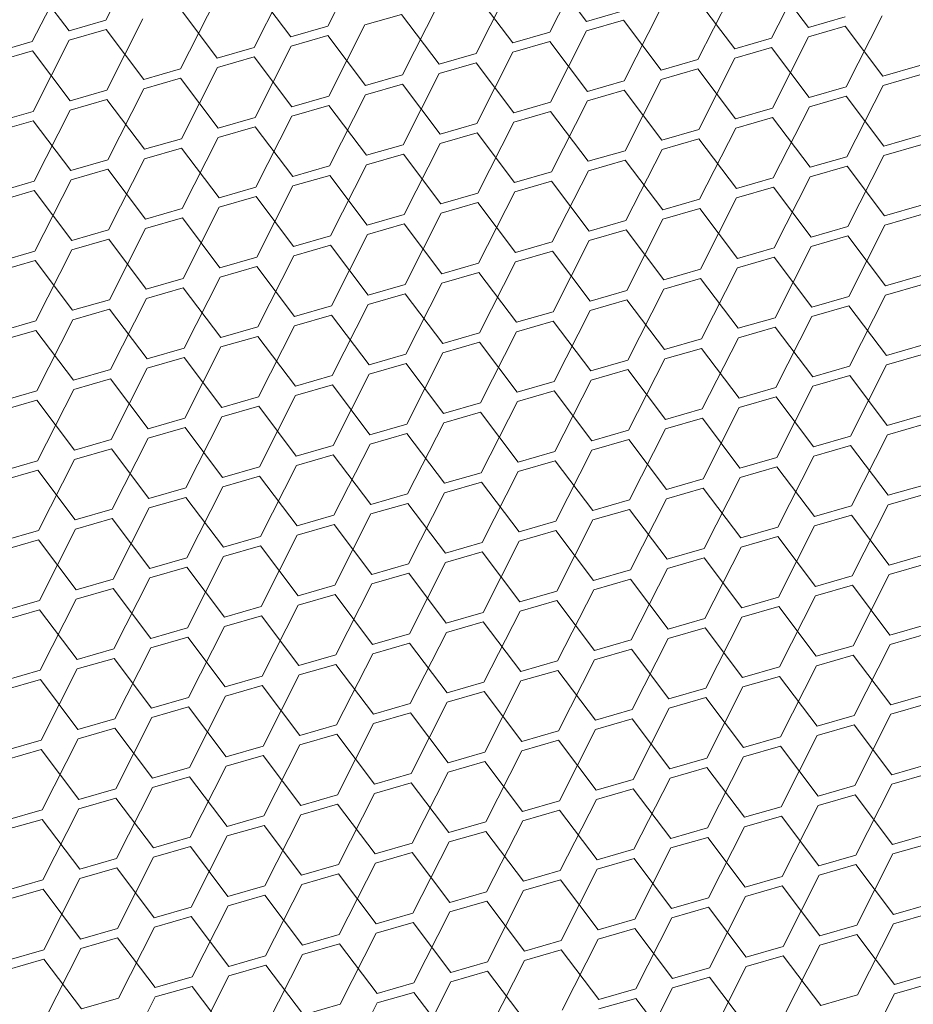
# Model space of a CAD drawing. Header units: millimetres. Extents: x 3925 to 5043, y -86 to 778.
# Tile 318 of 439: x 4956.73 to 4962.11, y 332.41 to 338.35. Entities that reach past the tile are written whole.
import ezdxf

# ---------------------------------------------------------------- set-up
doc = ezdxf.new("R2010")
doc.units = ezdxf.units.MM
doc.header["$LTSCALE"] = 46.255
doc.layers.add('H30K-DUST-FIDXF_CONTINUOUS_LINE', color=7, linetype='CONTINUOUS')

msp = doc.modelspace()

# ---------------------------------------------------------------- linework, layer by layer
at = {"layer": 'H30K-DUST-FIDXF_CONTINUOUS_LINE', "color": 7, "linetype": 'Continuous', "lineweight": 0}
for p, q in [((4957.2464, 338.344), (4957.4636, 338.7727)), ((4958.583, 338.3079), (4958.8003, 338.7365)), ((4956.8026, 338.2157), (4957.0199, 338.6444)), ((4959.9197, 338.2717), (4960.1369, 338.7004)), ((4961.2563, 338.2356), (4961.4736, 338.6643)), ((4958.1392, 338.1796), (4958.3565, 338.6083)), ((4960.1416, 338.3359), (4959.9151, 338.6363)), ((4961.4782, 338.2997), (4961.2517, 338.6001)), ((4957.0245, 338.2799), (4956.798, 338.5803)), ((4958.3611, 338.2437), (4958.1346, 338.5441)), ((4959.4759, 338.1435), (4959.6932, 338.5721)), ((4960.8125, 338.1073), (4961.0298, 338.536)), ((4957.6955, 338.0513), (4957.9127, 338.48)), ((4959.6978, 338.2076), (4959.4713, 338.508)), ((4961.0344, 338.1715), (4960.8079, 338.4719)), ((4957.9174, 338.1155), (4957.6909, 338.4159)), ((4959.0321, 338.0152), (4959.2494, 338.4439)), ((4960.3688, 337.9791), (4960.586, 338.4077)), ((4957.2517, 337.9231), (4957.469, 338.3518)), ((4959.0275, 338.3797), (4958.8056, 338.3156)), ((4959.254, 338.0793), (4959.0275, 338.3797)), ((4960.1416, 338.3359), (4960.3634, 338.4)), ((4961.4782, 338.2997), (4961.7001, 338.3639)), ((4961.7054, 337.9429), (4961.9227, 338.3716)), ((4957.0245, 338.2799), (4957.2464, 338.344)), ((4957.2471, 338.2876), (4957.0252, 338.2235)), ((4957.4736, 337.9872), (4957.2471, 338.2876)), ((4958.3611, 338.2437), (4958.583, 338.3079)), ((4958.5884, 337.8869), (4958.8056, 338.3156)), ((4960.3642, 338.3436), (4960.1423, 338.2795)), ((4960.5907, 338.0432), (4960.3642, 338.3436)), ((4961.7008, 338.3075), (4961.4789, 338.2434)), ((4961.9273, 338.0071), (4961.7008, 338.3075)), ((4958.5837, 338.2515), (4958.3618, 338.1874)), ((4958.8102, 337.9511), (4958.5837, 338.2515)), ((4959.6978, 338.2076), (4959.9197, 338.2717)), ((4959.925, 337.8508), (4960.1423, 338.2795)), ((4961.0344, 338.1715), (4961.2563, 338.2356)), ((4961.2616, 337.8147), (4961.4789, 338.2434)), ((4956.5807, 338.1516), (4956.8026, 338.2157)), ((4956.8079, 337.7948), (4957.0252, 338.2235)), ((4957.9174, 338.1155), (4958.1392, 338.1796)), ((4958.1446, 337.7587), (4958.3618, 338.1874)), ((4959.9204, 338.2154), (4959.6985, 338.1512)), ((4960.1469, 337.9149), (4959.9204, 338.2154)), ((4961.257, 338.1792), (4961.0351, 338.1151)), ((4961.4835, 337.8788), (4961.257, 338.1792)), ((4956.8033, 338.1594), (4956.5814, 338.0952)), ((4957.0298, 337.8589), (4956.8033, 338.1594)), ((4958.14, 338.1232), (4957.9181, 338.0591)), ((4958.3665, 337.8228), (4958.14, 338.1232)), ((4959.254, 338.0793), (4959.4759, 338.1435)), ((4959.4812, 337.7225), (4959.6985, 338.1512)), ((4960.8179, 337.6864), (4961.0351, 338.1151)), ((4957.4736, 337.9872), (4957.6955, 338.0513)), ((4957.7008, 337.6304), (4957.9181, 338.0591)), ((4959.4766, 338.0871), (4959.2547, 338.023)), ((4959.7031, 337.7867), (4959.4766, 338.0871)), ((4960.5907, 338.0432), (4960.8125, 338.1073)), ((4960.8133, 338.051), (4960.5914, 337.9868)), ((4961.0398, 337.7505), (4960.8133, 338.051)), ((4961.9273, 338.0071), (4962.1492, 338.0712)), ((4957.6962, 337.995), (4957.4743, 337.9308)), ((4957.9227, 337.6946), (4957.6962, 337.995)), ((4958.8102, 337.9511), (4959.0321, 338.0152)), ((4959.0375, 337.5943), (4959.2547, 338.023)), ((4962.1499, 338.0148), (4961.928, 337.9507)), ((4957.257, 337.5022), (4957.4743, 337.9308)), ((4959.0328, 337.9588), (4958.811, 337.8947)), ((4959.2593, 337.6584), (4959.0328, 337.9588)), ((4960.1469, 337.9149), (4960.3688, 337.9791)), ((4960.3741, 337.5582), (4960.5914, 337.9868)), ((4961.4835, 337.8788), (4961.7054, 337.9429)), ((4961.7107, 337.522), (4961.928, 337.9507)), ((4957.0298, 337.8589), (4957.2517, 337.9231)), ((4958.3665, 337.8228), (4958.5884, 337.8869)), ((4958.5937, 337.466), (4958.811, 337.8947)), ((4960.3695, 337.9227), (4960.1476, 337.8586)), ((4960.596, 337.6223), (4960.3695, 337.9227)), ((4961.7061, 337.8866), (4961.4842, 337.8224)), ((4961.9326, 337.5862), (4961.7061, 337.8866)), ((4957.2524, 337.8667), (4957.0305, 337.8026)), ((4957.4789, 337.5663), (4957.2524, 337.8667)), ((4958.5891, 337.8306), (4958.3672, 337.7664)), ((4958.8156, 337.5302), (4958.5891, 337.8306)), ((4959.7031, 337.7867), (4959.925, 337.8508)), ((4959.9303, 337.4299), (4960.1476, 337.8586)), ((4961.0398, 337.7505), (4961.2616, 337.8147)), ((4961.267, 337.3938), (4961.4842, 337.8224)), ((4956.586, 337.7307), (4956.8079, 337.7948)), ((4956.8133, 337.3739), (4957.0305, 337.8026)), ((4957.9227, 337.6946), (4958.1446, 337.7587)), ((4958.1499, 337.3378), (4958.3672, 337.7664)), ((4959.9257, 337.7944), (4959.7038, 337.7303)), ((4960.1522, 337.494), (4959.9257, 337.7944)), ((4961.2624, 337.7583), (4961.0405, 337.6942)), ((4961.4889, 337.4579), (4961.2624, 337.7583)), ((4956.8086, 337.7384), (4956.5868, 337.6743)), ((4957.0352, 337.438), (4956.8086, 337.7384)), ((4958.1453, 337.7023), (4957.9234, 337.6382)), ((4958.3718, 337.4019), (4958.1453, 337.7023)), ((4959.2593, 337.6584), (4959.4812, 337.7225)), ((4959.4866, 337.3016), (4959.7038, 337.7303)), ((4960.8232, 337.2655), (4961.0405, 337.6942)), ((4957.7061, 337.2095), (4957.9234, 337.6382)), ((4959.4819, 337.6662), (4959.2601, 337.602)), ((4959.7084, 337.3658), (4959.4819, 337.6662)), ((4960.596, 337.6223), (4960.8179, 337.6864)), ((4961.9326, 337.5862), (4962.1545, 337.6503)), ((4957.4789, 337.5663), (4957.7008, 337.6304)), ((4957.7015, 337.574), (4957.4796, 337.5099)), ((4957.928, 337.2736), (4957.7015, 337.574)), ((4958.8156, 337.5302), (4959.0375, 337.5943)), ((4959.0428, 337.1734), (4959.2601, 337.602)), ((4960.8186, 337.63), (4960.5967, 337.5659)), ((4961.0451, 337.3296), (4960.8186, 337.63)), ((4962.1552, 337.5939), (4961.9333, 337.5298)), ((4959.0382, 337.5379), (4958.8163, 337.4738)), ((4959.2647, 337.2375), (4959.0382, 337.5379)), ((4960.1522, 337.494), (4960.3741, 337.5582)), ((4960.3794, 337.1372), (4960.5967, 337.5659)), ((4961.4889, 337.4579), (4961.7107, 337.522)), ((4961.7161, 337.1011), (4961.9333, 337.5298)), ((4957.0352, 337.438), (4957.257, 337.5022)), ((4957.2624, 337.0812), (4957.4796, 337.5099)), ((4958.3718, 337.4019), (4958.5937, 337.466)), ((4958.599, 337.0451), (4958.8163, 337.4738)), ((4960.3748, 337.5018), (4960.1529, 337.4376)), ((4960.6013, 337.2014), (4960.3748, 337.5018)), ((4961.7115, 337.4656), (4961.4896, 337.4015)), ((4961.938, 337.1652), (4961.7115, 337.4656)), ((4957.2578, 337.4458), (4957.0359, 337.3816)), ((4957.4843, 337.1454), (4957.2578, 337.4458)), ((4958.5944, 337.4096), (4958.3725, 337.3455)), ((4958.8209, 337.1092), (4958.5944, 337.4096)), ((4959.7084, 337.3658), (4959.9303, 337.4299)), ((4959.9357, 337.009), (4960.1529, 337.4376)), ((4961.2723, 336.9728), (4961.4896, 337.4015)), ((4956.5914, 337.3098), (4956.8133, 337.3739)), ((4956.8186, 336.953), (4957.0359, 337.3816)), ((4957.928, 337.2736), (4958.1499, 337.3378)), ((4958.1552, 336.9168), (4958.3725, 337.3455)), ((4959.931, 337.3735), (4959.7092, 337.3094)), ((4960.1575, 337.0731), (4959.931, 337.3735)), ((4961.0451, 337.3296), (4961.267, 337.3938)), ((4961.2677, 337.3374), (4961.0458, 337.2732)), ((4961.4942, 337.037), (4961.2677, 337.3374)), ((4956.814, 337.3175), (4956.5921, 337.2534)), ((4957.0405, 337.0171), (4956.814, 337.3175)), ((4958.1506, 337.2814), (4957.9287, 337.2172)), ((4958.3771, 336.981), (4958.1506, 337.2814)), ((4959.2647, 337.2375), (4959.4866, 337.3016)), ((4959.4919, 336.8807), (4959.7092, 337.3094)), ((4959.4873, 337.2452), (4959.2654, 337.1811)), ((4959.7138, 336.9448), (4959.4873, 337.2452)), ((4960.6013, 337.2014), (4960.8232, 337.2655)), ((4960.8285, 336.8446), (4961.0458, 337.2732)), ((4961.938, 337.1652), (4962.1599, 337.2294)), ((4957.4843, 337.1454), (4957.7061, 337.2095)), ((4957.7115, 336.7886), (4957.9287, 337.2172)), ((4958.8209, 337.1092), (4959.0428, 337.1734)), ((4959.0481, 336.7524), (4959.2654, 337.1811)), ((4960.8239, 337.2091), (4960.602, 337.145)), ((4961.0504, 336.9087), (4960.8239, 337.2091)), ((4962.1606, 337.173), (4961.9387, 337.1088)), ((4957.7069, 337.1531), (4957.485, 337.089)), ((4957.9334, 336.8527), (4957.7069, 337.1531)), ((4959.0435, 337.117), (4958.8216, 337.0528)), ((4959.27, 336.8166), (4959.0435, 337.117)), ((4960.1575, 337.0731), (4960.3794, 337.1372)), ((4960.3848, 336.7163), (4960.602, 337.145)), ((4961.4942, 337.037), (4961.7161, 337.1011)), ((4961.7214, 336.6802), (4961.9387, 337.1088)), ((4957.0405, 337.0171), (4957.2624, 337.0812)), ((4957.2677, 336.6603), (4957.485, 337.089)), ((4958.3771, 336.981), (4958.599, 337.0451)), ((4958.6043, 336.6242), (4958.8216, 337.0528)), ((4960.3801, 337.0808), (4960.1583, 337.0167)), ((4960.6067, 336.7804), (4960.3801, 337.0808)), ((4961.7168, 337.0447), (4961.4949, 336.9806)), ((4961.9433, 336.7443), (4961.7168, 337.0447)), ((4957.2631, 337.0248), (4957.0412, 336.9607)), ((4957.4896, 336.7244), (4957.2631, 337.0248)), ((4958.5997, 336.9887), (4958.3778, 336.9246)), ((4958.8262, 336.6883), (4958.5997, 336.9887)), ((4959.7138, 336.9448), (4959.9357, 337.009)), ((4959.941, 336.588), (4960.1583, 337.0167)), ((4961.2776, 336.5519), (4961.4949, 336.9806)), ((4956.5967, 336.8888), (4956.8186, 336.953)), ((4956.8239, 336.532), (4957.0412, 336.9607)), ((4958.1606, 336.4959), (4958.3778, 336.9246)), ((4959.9364, 336.9526), (4959.7145, 336.8884)), ((4960.1629, 336.6522), (4959.9364, 336.9526)), ((4961.0504, 336.9087), (4961.2723, 336.9728)), ((4956.8193, 336.8966), (4956.5974, 336.8324)), ((4957.0458, 336.5962), (4956.8193, 336.8966)), ((4957.9334, 336.8527), (4958.1552, 336.9168)), ((4959.27, 336.8166), (4959.4919, 336.8807)), ((4959.4972, 336.4598), (4959.7145, 336.8884)), ((4961.273, 336.9164), (4961.0511, 336.8523)), ((4961.4995, 336.616), (4961.273, 336.9164)), ((4958.156, 336.8604), (4957.9341, 336.7963)), ((4958.3825, 336.56), (4958.156, 336.8604)), ((4959.4926, 336.8243), (4959.2707, 336.7602)), ((4959.7191, 336.5239), (4959.4926, 336.8243)), ((4960.6067, 336.7804), (4960.8285, 336.8446)), ((4960.8339, 336.4236), (4961.0511, 336.8523)), ((4961.9433, 336.7443), (4962.1652, 336.8084)), ((4957.4896, 336.7244), (4957.7115, 336.7886)), ((4957.7168, 336.3676), (4957.9341, 336.7963)), ((4958.8262, 336.6883), (4959.0481, 336.7524)), ((4959.0534, 336.3315), (4959.2707, 336.7602)), ((4960.8293, 336.7882), (4960.6074, 336.724)), ((4961.0558, 336.4878), (4960.8293, 336.7882)), ((4962.1659, 336.752), (4961.944, 336.6879)), ((4957.7122, 336.7322), (4957.4903, 336.668)), ((4957.9387, 336.4318), (4957.7122, 336.7322)), ((4959.0488, 336.696), (4958.8269, 336.6319)), ((4959.2753, 336.3956), (4959.0488, 336.696)), ((4960.1629, 336.6522), (4960.3848, 336.7163)), ((4960.3901, 336.2954), (4960.6074, 336.724)), ((4961.7267, 336.2592), (4961.944, 336.6879)), ((4957.0458, 336.5962), (4957.2677, 336.6603)), ((4957.273, 336.2394), (4957.4903, 336.668)), ((4958.6097, 336.2032), (4958.8269, 336.6319)), ((4960.3855, 336.6599), (4960.1636, 336.5958)), ((4960.612, 336.3595), (4960.3855, 336.6599)), ((4961.4995, 336.616), (4961.7214, 336.6802)), ((4957.2684, 336.6039), (4957.0465, 336.5398)), ((4957.4949, 336.3035), (4957.2684, 336.6039)), ((4958.3825, 336.56), (4958.6043, 336.6242)), ((4958.6051, 336.5678), (4958.3832, 336.5036)), ((4958.8316, 336.2674), (4958.6051, 336.5678)), ((4959.7191, 336.5239), (4959.941, 336.588)), ((4959.9463, 336.1671), (4960.1636, 336.5958)), ((4961.7221, 336.6238), (4961.5002, 336.5596)), ((4961.9486, 336.3234), (4961.7221, 336.6238)), ((4956.602, 336.4679), (4956.8239, 336.532)), ((4956.8293, 336.1111), (4957.0465, 336.5398)), ((4959.9417, 336.5316), (4959.7198, 336.4675)), ((4960.1682, 336.2312), (4959.9417, 336.5316)), ((4961.0558, 336.4878), (4961.2776, 336.5519)), ((4961.283, 336.131), (4961.5002, 336.5596)), ((4956.8246, 336.4756), (4956.6028, 336.4115)), ((4957.0511, 336.1752), (4956.8246, 336.4756)), ((4957.9387, 336.4318), (4958.1606, 336.4959)), ((4958.1659, 336.075), (4958.3832, 336.5036)), ((4959.2753, 336.3956), (4959.4972, 336.4598)), ((4959.5026, 336.0388), (4959.7198, 336.4675)), ((4961.2784, 336.4955), (4961.0565, 336.4314)), ((4961.5049, 336.1951), (4961.2784, 336.4955)), ((4958.1613, 336.4395), (4957.9394, 336.3754)), ((4958.3878, 336.1391), (4958.1613, 336.4395)), ((4959.4979, 336.4034), (4959.276, 336.3392)), ((4959.7244, 336.103), (4959.4979, 336.4034)), ((4960.612, 336.3595), (4960.8339, 336.4236)), ((4960.8392, 336.0027), (4961.0565, 336.4314)), ((4961.9486, 336.3234), (4962.1705, 336.3875)), ((4957.4949, 336.3035), (4957.7168, 336.3676)), ((4957.7221, 335.9467), (4957.9394, 336.3754)), ((4958.8316, 336.2674), (4959.0534, 336.3315)), ((4959.0588, 335.9106), (4959.276, 336.3392)), ((4960.8346, 336.3672), (4960.6127, 336.3031)), ((4961.0611, 336.0668), (4960.8346, 336.3672)), ((4962.1712, 336.3311), (4961.9493, 336.267)), ((4957.7175, 336.3112), (4957.4956, 336.2471)), ((4957.944, 336.0108), (4957.7175, 336.3112)), ((4959.0542, 336.2751), (4958.8323, 336.211)), ((4959.2807, 335.9747), (4959.0542, 336.2751)), ((4960.1682, 336.2312), (4960.3901, 336.2954)), ((4960.3954, 335.8744), (4960.6127, 336.3031)), ((4957.0511, 336.1752), (4957.273, 336.2394)), ((4957.2784, 335.8184), (4957.4956, 336.2471)), ((4958.615, 335.7823), (4958.8323, 336.211)), ((4960.3908, 336.239), (4960.1689, 336.1748)), ((4960.6173, 335.9386), (4960.3908, 336.239)), ((4961.5049, 336.1951), (4961.7267, 336.2592)), ((4961.7321, 335.8383), (4961.9493, 336.267)), ((4957.2737, 336.183), (4957.0519, 336.1188)), ((4957.5002, 335.8826), (4957.2737, 336.183)), ((4958.3878, 336.1391), (4958.6097, 336.2032)), ((4959.7244, 336.103), (4959.9463, 336.1671)), ((4959.9517, 335.7462), (4960.1689, 336.1748)), ((4961.7275, 336.2028), (4961.5056, 336.1387)), ((4961.954, 335.9024), (4961.7275, 336.2028)), ((4956.6074, 336.047), (4956.8293, 336.1111)), ((4956.8346, 335.6902), (4957.0519, 336.1188)), ((4958.6104, 336.1468), (4958.3885, 336.0827)), ((4958.8369, 335.8464), (4958.6104, 336.1468)), ((4959.947, 336.1107), (4959.7252, 336.0466)), ((4960.1735, 335.8103), (4959.947, 336.1107)), ((4961.0611, 336.0668), (4961.283, 336.131)), ((4961.2883, 335.71), (4961.5056, 336.1387)), ((4956.83, 336.0547), (4956.6081, 335.9906)), ((4957.0565, 335.7543), (4956.83, 336.0547)), ((4957.944, 336.0108), (4958.1659, 336.075)), ((4958.1712, 335.654), (4958.3885, 336.0827)), ((4959.2807, 335.9747), (4959.5026, 336.0388)), ((4959.5079, 335.6179), (4959.7252, 336.0466)), ((4961.2837, 336.0746), (4961.0618, 336.0104)), ((4961.5102, 335.7742), (4961.2837, 336.0746)), ((4958.1666, 336.0186), (4957.9447, 335.9544)), ((4958.3931, 335.7182), (4958.1666, 336.0186)), ((4959.5033, 335.9824), (4959.2814, 335.9183)), ((4959.7298, 335.682), (4959.5033, 335.9824)), ((4960.6173, 335.9386), (4960.8392, 336.0027)), ((4960.8445, 335.5818), (4961.0618, 336.0104)), ((4957.5002, 335.8826), (4957.7221, 335.9467)), ((4957.7275, 335.5258), (4957.9447, 335.9544)), ((4959.0641, 335.4896), (4959.2814, 335.9183)), ((4960.8399, 335.9463), (4960.618, 335.8822)), ((4961.0664, 335.6459), (4960.8399, 335.9463)), ((4961.954, 335.9024), (4962.1758, 335.9666)), ((4957.7228, 335.8903), (4957.501, 335.8262)), ((4957.9493, 335.5899), (4957.7228, 335.8903)), ((4958.8369, 335.8464), (4959.0588, 335.9106)), ((4959.0595, 335.8542), (4958.8376, 335.79)), ((4959.286, 335.5538), (4959.0595, 335.8542)), ((4960.1735, 335.8103), (4960.3954, 335.8744)), ((4960.4008, 335.4535), (4960.618, 335.8822)), ((4962.1766, 335.9102), (4961.9547, 335.846)), ((4957.0565, 335.7543), (4957.2784, 335.8184)), ((4957.2837, 335.3975), (4957.501, 335.8262)), ((4960.3961, 335.818), (4960.1743, 335.7539)), ((4960.6226, 335.5176), (4960.3961, 335.818)), ((4961.5102, 335.7742), (4961.7321, 335.8383)), ((4961.7374, 335.4174), (4961.9547, 335.846)), ((4957.2791, 335.762), (4957.0572, 335.6979)), ((4957.5056, 335.4616), (4957.2791, 335.762)), ((4958.3931, 335.7182), (4958.615, 335.7823)), ((4958.6203, 335.3614), (4958.8376, 335.79)), ((4959.7298, 335.682), (4959.9517, 335.7462)), ((4959.957, 335.3252), (4960.1743, 335.7539)), ((4961.7328, 335.7819), (4961.5109, 335.7178)), ((4961.9593, 335.4815), (4961.7328, 335.7819)), ((4956.6127, 335.626), (4956.8346, 335.6902)), ((4956.8399, 335.2692), (4957.0572, 335.6979)), ((4958.6157, 335.7259), (4958.3938, 335.6618)), ((4958.8422, 335.4255), (4958.6157, 335.7259)), ((4959.9524, 335.6898), (4959.7305, 335.6256)), ((4960.1789, 335.3894), (4959.9524, 335.6898)), ((4961.0664, 335.6459), (4961.2883, 335.71)), ((4961.2936, 335.2891), (4961.5109, 335.7178)), ((4956.8353, 335.6338), (4956.6134, 335.5696)), ((4957.0618, 335.3334), (4956.8353, 335.6338)), ((4957.9493, 335.5899), (4958.1712, 335.654)), ((4958.1766, 335.2331), (4958.3938, 335.6618)), ((4959.286, 335.5538), (4959.5079, 335.6179)), ((4959.5132, 335.197), (4959.7305, 335.6256)), ((4961.289, 335.6536), (4961.0671, 335.5895)), ((4961.5155, 335.3532), (4961.289, 335.6536)), ((4958.172, 335.5976), (4957.9501, 335.5335)), ((4958.3985, 335.2972), (4958.172, 335.5976)), ((4959.5086, 335.5615), (4959.2867, 335.4974)), ((4959.7351, 335.2611), (4959.5086, 335.5615)), ((4960.6226, 335.5176), (4960.8445, 335.5818)), ((4960.8499, 335.1608), (4961.0671, 335.5895)), ((4957.5056, 335.4616), (4957.7275, 335.5258)), ((4957.7328, 335.1048), (4957.9501, 335.5335)), ((4959.0694, 335.0687), (4959.2867, 335.4974)), ((4960.8452, 335.5254), (4960.6234, 335.4612)), ((4961.0717, 335.225), (4960.8452, 335.5254)), ((4961.9593, 335.4815), (4962.1812, 335.5456)), ((4957.7282, 335.4694), (4957.5063, 335.4052)), ((4957.9547, 335.169), (4957.7282, 335.4694)), ((4958.8422, 335.4255), (4959.0641, 335.4896)), ((4960.1789, 335.3894), (4960.4008, 335.4535)), ((4960.4061, 335.0326), (4960.6234, 335.4612)), ((4962.1819, 335.4892), (4961.96, 335.4251)), ((4957.0618, 335.3334), (4957.2837, 335.3975)), ((4957.289, 334.9766), (4957.5063, 335.4052)), ((4959.0648, 335.4332), (4958.8429, 335.3691)), ((4959.2913, 335.1328), (4959.0648, 335.4332)), ((4960.4015, 335.3971), (4960.1796, 335.333)), ((4960.628, 335.0967), (4960.4015, 335.3971)), ((4961.5155, 335.3532), (4961.7374, 335.4174)), ((4961.7427, 334.9964), (4961.96, 335.4251)), ((4957.2844, 335.3411), (4957.0625, 335.277)), ((4957.5109, 335.0407), (4957.2844, 335.3411)), ((4958.3985, 335.2972), (4958.6203, 335.3614)), ((4958.6257, 334.9404), (4958.8429, 335.3691)), ((4959.7351, 335.2611), (4959.957, 335.3252)), ((4959.9623, 334.9043), (4960.1796, 335.333)), ((4961.7381, 335.361), (4961.5162, 335.2968)), ((4961.9646, 335.0606), (4961.7381, 335.361)), ((4956.618, 335.2051), (4956.8399, 335.2692)), ((4956.8453, 334.8483), (4957.0625, 335.277)), ((4958.6211, 335.305), (4958.3992, 335.2408)), ((4958.8476, 335.0046), (4958.6211, 335.305)), ((4959.9577, 335.2688), (4959.7358, 335.2047)), ((4960.1842, 334.9684), (4959.9577, 335.2688)), ((4961.0717, 335.225), (4961.2936, 335.2891)), ((4961.299, 334.8682), (4961.5162, 335.2968)), ((4956.8406, 335.2128), (4956.6187, 335.1487)), ((4957.0671, 334.9124), (4956.8406, 335.2128)), ((4957.9547, 335.169), (4958.1766, 335.2331)), ((4958.1819, 334.8122), (4958.3992, 335.2408)), ((4959.5185, 334.776), (4959.7358, 335.2047)), ((4961.2943, 335.2327), (4961.0725, 335.1686)), ((4961.5208, 334.9323), (4961.2943, 335.2327)), ((4958.1773, 335.1767), (4957.9554, 335.1126)), ((4958.4038, 334.8763), (4958.1773, 335.1767)), ((4959.2913, 335.1328), (4959.5132, 335.197)), ((4960.628, 335.0967), (4960.8499, 335.1608)), ((4960.8552, 334.7399), (4961.0725, 335.1686)), ((4957.5109, 335.0407), (4957.7328, 335.1048)), ((4957.7381, 334.6839), (4957.9554, 335.1126)), ((4959.5139, 335.1406), (4959.292, 335.0764)), ((4959.7404, 334.8402), (4959.5139, 335.1406)), ((4960.8506, 335.1044), (4960.6287, 335.0403)), ((4961.0771, 334.804), (4960.8506, 335.1044)), ((4961.9646, 335.0606), (4962.1865, 335.1247)), ((4957.7335, 335.0484), (4957.5116, 334.9843)), ((4957.96, 334.748), (4957.7335, 335.0484)), ((4958.8476, 335.0046), (4959.0694, 335.0687)), ((4959.0748, 334.6478), (4959.292, 335.0764)), ((4960.1842, 334.9684), (4960.4061, 335.0326)), ((4960.4114, 334.6116), (4960.6287, 335.0403)), ((4962.1872, 335.0683), (4961.9653, 335.0042)), ((4957.0671, 334.9124), (4957.289, 334.9766)), ((4957.2944, 334.5556), (4957.5116, 334.9843)), ((4959.0702, 335.0123), (4958.8483, 334.9482)), ((4959.2967, 334.7119), (4959.0702, 335.0123)), ((4960.4068, 334.9762), (4960.1849, 334.912)), ((4960.6333, 334.6758), (4960.4068, 334.9762)), ((4961.5208, 334.9323), (4961.7427, 334.9964)), ((4961.7481, 334.5755), (4961.9653, 335.0042)), ((4957.2897, 334.9202), (4957.0679, 334.856)), ((4957.5162, 334.6198), (4957.2897, 334.9202)), ((4958.4038, 334.8763), (4958.6257, 334.9404)), ((4958.631, 334.5195), (4958.8483, 334.9482)), ((4959.7404, 334.8402), (4959.9623, 334.9043)), ((4959.9676, 334.4834), (4960.1849, 334.912)), ((4961.7435, 334.94), (4961.5216, 334.8759)), ((4961.97, 334.6396), (4961.7435, 334.94)), ((4956.6234, 334.7842), (4956.8453, 334.8483)), ((4956.8506, 334.4274), (4957.0679, 334.856)), ((4958.6264, 334.884), (4958.4045, 334.8199)), ((4958.8529, 334.5836), (4958.6264, 334.884)), ((4959.963, 334.8479), (4959.7411, 334.7838)), ((4960.1895, 334.5475), (4959.963, 334.8479)), ((4961.0771, 334.804), (4961.299, 334.8682)), ((4961.3043, 334.4472), (4961.5216, 334.8759)), ((4956.846, 334.7919), (4956.6241, 334.7278)), ((4957.0725, 334.4915), (4956.846, 334.7919)), ((4957.96, 334.748), (4958.1819, 334.8122)), ((4958.1872, 334.3912), (4958.4045, 334.8199)), ((4961.2997, 334.8118), (4961.0778, 334.7476)), ((4961.5262, 334.5114), (4961.2997, 334.8118)), ((4958.1826, 334.7558), (4957.9607, 334.6916)), ((4958.4091, 334.4554), (4958.1826, 334.7558)), ((4959.2967, 334.7119), (4959.5185, 334.776)), ((4959.5239, 334.3551), (4959.7411, 334.7838)), ((4960.6333, 334.6758), (4960.8552, 334.7399)), ((4960.8605, 334.319), (4961.0778, 334.7476)), ((4957.5162, 334.6198), (4957.7381, 334.6839)), ((4957.7435, 334.263), (4957.9607, 334.6916)), ((4959.5193, 334.7196), (4959.2974, 334.6555)), ((4959.7458, 334.4192), (4959.5193, 334.7196)), ((4960.8559, 334.6835), (4960.634, 334.6194)), ((4961.0824, 334.3831), (4960.8559, 334.6835)), ((4961.97, 334.6396), (4962.1918, 334.7038)), ((4957.7388, 334.6275), (4957.517, 334.5634)), ((4957.9653, 334.3271), (4957.7388, 334.6275)), ((4958.8529, 334.5836), (4959.0748, 334.6478)), ((4959.0801, 334.2268), (4959.2974, 334.6555)), ((4960.1895, 334.5475), (4960.4114, 334.6116)), ((4960.4168, 334.1907), (4960.634, 334.6194)), ((4962.1926, 334.6474), (4961.9707, 334.5832)), ((4957.0725, 334.4915), (4957.2944, 334.5556)), ((4957.2997, 334.1347), (4957.517, 334.5634)), ((4959.0755, 334.5914), (4958.8536, 334.5272)), ((4959.302, 334.291), (4959.0755, 334.5914)), ((4960.4121, 334.5552), (4960.1902, 334.4911)), ((4960.6386, 334.2548), (4960.4121, 334.5552)), ((4961.5262, 334.5114), (4961.7481, 334.5755)), ((4961.7534, 334.1546), (4961.9707, 334.5832)), ((4957.2951, 334.4992), (4957.0732, 334.4351)), ((4957.5216, 334.1988), (4957.2951, 334.4992)), ((4958.4091, 334.4554), (4958.631, 334.5195)), ((4958.6363, 334.0986), (4958.8536, 334.5272)), ((4959.973, 334.0624), (4960.1902, 334.4911)), ((4961.7488, 334.5191), (4961.5269, 334.455)), ((4961.9753, 334.2187), (4961.7488, 334.5191)), ((4956.8559, 334.0064), (4957.0732, 334.4351)), ((4958.6317, 334.4631), (4958.4098, 334.399)), ((4958.8582, 334.1627), (4958.6317, 334.4631)), ((4959.7458, 334.4192), (4959.9676, 334.4834)), ((4961.0824, 334.3831), (4961.3043, 334.4472)), ((4961.3096, 334.0263), (4961.5269, 334.455)), ((4956.6287, 334.3632), (4956.8506, 334.4274)), ((4956.8513, 334.371), (4956.6294, 334.3069)), ((4957.0778, 334.0706), (4956.8513, 334.371)), ((4957.9653, 334.3271), (4958.1872, 334.3912)), ((4958.1926, 333.9703), (4958.4098, 334.399)), ((4959.9684, 334.427), (4959.7465, 334.3628)), ((4960.1949, 334.1266), (4959.9684, 334.427)), ((4961.305, 334.3908), (4961.0831, 334.3267)), ((4961.5315, 334.0904), (4961.305, 334.3908)), ((4958.1879, 334.3348), (4957.9661, 334.2707)), ((4958.4144, 334.0344), (4958.1879, 334.3348)), ((4959.302, 334.291), (4959.5239, 334.3551)), ((4959.5292, 333.9342), (4959.7465, 334.3628)), ((4960.6386, 334.2548), (4960.8605, 334.319)), ((4960.8659, 333.898), (4961.0831, 334.3267)), ((4957.5216, 334.1988), (4957.7435, 334.263)), ((4957.7488, 333.842), (4957.9661, 334.2707)), ((4959.5246, 334.2987), (4959.3027, 334.2346)), ((4959.7511, 333.9983), (4959.5246, 334.2987)), ((4960.8612, 334.2626), (4960.6394, 334.1985)), ((4961.0877, 333.9622), (4960.8612, 334.2626)), ((4961.9753, 334.2187), (4962.1972, 334.2828)), ((4957.7442, 334.2066), (4957.5223, 334.1425)), ((4957.9707, 333.9062), (4957.7442, 334.2066)), ((4958.8582, 334.1627), (4959.0801, 334.2268)), ((4959.0854, 333.8059), (4959.3027, 334.2346)), ((4960.4221, 333.7698), (4960.6394, 334.1985)), ((4962.1979, 334.2265), (4961.976, 334.1623)), ((4957.0778, 334.0706), (4957.2997, 334.1347)), ((4957.305, 333.7138), (4957.5223, 334.1425)), ((4959.0808, 334.1705), (4958.8589, 334.1063)), ((4959.3073, 333.87), (4959.0808, 334.1705)), ((4960.1949, 334.1266), (4960.4168, 334.1907)), ((4960.4175, 334.1343), (4960.1956, 334.0702)), ((4960.644, 333.8339), (4960.4175, 334.1343)), ((4961.5315, 334.0904), (4961.7534, 334.1546)), ((4961.7587, 333.7336), (4961.976, 334.1623)), ((4957.3004, 334.0783), (4957.0785, 334.0142)), ((4957.5269, 333.7779), (4957.3004, 334.0783)), ((4958.4144, 334.0344), (4958.6363, 334.0986)), ((4958.6417, 333.6776), (4958.8589, 334.1063)), ((4961.7541, 334.0982), (4961.5322, 334.0341)), ((4961.9806, 333.7978), (4961.7541, 334.0982)), ((4956.8612, 333.5855), (4957.0785, 334.0142)), ((4958.637, 334.0422), (4958.4152, 333.9781)), ((4958.8635, 333.7418), (4958.637, 334.0422)), ((4959.7511, 333.9983), (4959.973, 334.0624)), ((4959.9783, 333.6415), (4960.1956, 334.0702)), ((4961.0877, 333.9622), (4961.3096, 334.0263)), ((4961.315, 333.6054), (4961.5322, 334.0341)), ((4956.634, 333.9423), (4956.8559, 334.0064)), ((4957.9707, 333.9062), (4958.1926, 333.9703)), ((4958.1979, 333.5494), (4958.4152, 333.9781)), ((4959.9737, 334.0061), (4959.7518, 333.9419)), ((4960.2002, 333.7056), (4959.9737, 334.0061)), ((4961.3103, 333.9699), (4961.0885, 333.9058)), ((4961.5368, 333.6695), (4961.3103, 333.9699)), ((4956.8566, 333.9501), (4956.6347, 333.8859)), ((4957.0831, 333.6496), (4956.8566, 333.9501)), ((4958.1933, 333.9139), (4957.9714, 333.8498)), ((4958.4198, 333.6135), (4958.1933, 333.9139)), ((4959.3073, 333.87), (4959.5292, 333.9342)), ((4959.5345, 333.5133), (4959.7518, 333.9419)), ((4960.644, 333.8339), (4960.8659, 333.898)), ((4960.8712, 333.4771), (4961.0885, 333.9058)), ((4957.5269, 333.7779), (4957.7488, 333.842)), ((4957.7541, 333.4211), (4957.9714, 333.8498)), ((4959.5299, 333.8778), (4959.308, 333.8137)), ((4959.7564, 333.5774), (4959.5299, 333.8778)), ((4960.8666, 333.8417), (4960.6447, 333.7775)), ((4961.0931, 333.5413), (4960.8666, 333.8417)), ((4961.9806, 333.7978), (4962.2025, 333.8619)), ((4957.7495, 333.7857), (4957.5276, 333.7215)), ((4957.976, 333.4853), (4957.7495, 333.7857)), ((4958.8635, 333.7418), (4959.0854, 333.8059)), ((4959.0908, 333.385), (4959.308, 333.8137)), ((4960.4274, 333.3489), (4960.6447, 333.7775)), ((4962.2032, 333.8055), (4961.9813, 333.7414)), ((4957.3103, 333.2929), (4957.5276, 333.7215)), ((4959.0861, 333.7495), (4958.8643, 333.6854)), ((4959.3127, 333.4491), (4959.0861, 333.7495)), ((4960.2002, 333.7056), (4960.4221, 333.7698)), ((4961.5368, 333.6695), (4961.7587, 333.7336)), ((4961.7641, 333.3127), (4961.9813, 333.7414)), ((4957.0831, 333.6496), (4957.305, 333.7138)), ((4958.4198, 333.6135), (4958.6417, 333.6776)), ((4958.647, 333.2567), (4958.8643, 333.6854)), ((4960.4228, 333.7134), (4960.2009, 333.6493)), ((4960.6493, 333.413), (4960.4228, 333.7134)), ((4961.7594, 333.6773), (4961.5376, 333.6131)), ((4961.9859, 333.3769), (4961.7594, 333.6773)), ((4957.3057, 333.6574), (4957.0838, 333.5933)), ((4957.5322, 333.357), (4957.3057, 333.6574)), ((4958.6424, 333.6213), (4958.4205, 333.5571)), ((4958.8689, 333.3209), (4958.6424, 333.6213)), ((4959.7564, 333.5774), (4959.9783, 333.6415)), ((4959.9836, 333.2206), (4960.2009, 333.6493)), ((4961.0931, 333.5413), (4961.315, 333.6054)), ((4961.3203, 333.1845), (4961.5376, 333.6131)), ((4956.6394, 333.5214), (4956.8612, 333.5855)), ((4956.8666, 333.1646), (4957.0838, 333.5933)), ((4957.976, 333.4853), (4958.1979, 333.5494)), ((4958.2032, 333.1285), (4958.4205, 333.5571)), ((4959.979, 333.5851), (4959.7571, 333.521)), ((4960.2055, 333.2847), (4959.979, 333.5851)), ((4961.3157, 333.549), (4961.0938, 333.4849)), ((4961.5422, 333.2486), (4961.3157, 333.549)), ((4956.862, 333.5291), (4956.6401, 333.465)), ((4957.0885, 333.2287), (4956.862, 333.5291)), ((4958.1986, 333.493), (4957.9767, 333.4289)), ((4958.4251, 333.1926), (4958.1986, 333.493)), ((4959.3127, 333.4491), (4959.5345, 333.5133)), ((4959.5399, 333.0923), (4959.7571, 333.521)), ((4960.8765, 333.0562), (4961.0938, 333.4849)), ((4957.5322, 333.357), (4957.7541, 333.4211)), ((4957.7595, 333.0002), (4957.9767, 333.4289)), ((4959.5353, 333.4569), (4959.3134, 333.3927)), ((4959.7618, 333.1565), (4959.5353, 333.4569)), ((4960.6493, 333.413), (4960.8712, 333.4771)), ((4960.8719, 333.4207), (4960.65, 333.3566)), ((4961.0984, 333.1203), (4960.8719, 333.4207)), ((4961.9859, 333.3769), (4962.2078, 333.441)), ((4957.7548, 333.3647), (4957.5329, 333.3006)), ((4957.9813, 333.0643), (4957.7548, 333.3647)), ((4958.8689, 333.3209), (4959.0908, 333.385)), ((4959.0961, 332.9641), (4959.3134, 333.3927)), ((4962.2085, 333.3846), (4961.9867, 333.3205)), ((4959.0915, 333.3286), (4958.8696, 333.2645)), ((4959.318, 333.0282), (4959.0915, 333.3286)), ((4960.2055, 333.2847), (4960.4274, 333.3489)), ((4960.4327, 332.9279), (4960.65, 333.3566)), ((4961.5422, 333.2486), (4961.7641, 333.3127)), ((4961.7694, 332.8918), (4961.9867, 333.3205)), ((4957.0885, 333.2287), (4957.3103, 333.2929)), ((4957.3157, 332.8719), (4957.5329, 333.3006)), ((4958.4251, 333.1926), (4958.647, 333.2567)), ((4958.6523, 332.8358), (4958.8696, 333.2645)), ((4960.4281, 333.2925), (4960.2062, 333.2283)), ((4960.6546, 332.9921), (4960.4281, 333.2925)), ((4961.7648, 333.2563), (4961.5429, 333.1922)), ((4961.9913, 332.9559), (4961.7648, 333.2563)), ((4957.3111, 333.2365), (4957.0892, 333.1723)), ((4957.5376, 332.9361), (4957.3111, 333.2365)), ((4958.6477, 333.2003), (4958.4258, 333.1362)), ((4958.8742, 332.8999), (4958.6477, 333.2003)), ((4959.7618, 333.1565), (4959.9836, 333.2206)), ((4959.989, 332.7997), (4960.2062, 333.2283)), ((4961.0984, 333.1203), (4961.3203, 333.1845)), ((4961.3256, 332.7635), (4961.5429, 333.1922)), ((4956.6447, 333.1005), (4956.8666, 333.1646)), ((4956.8719, 332.7437), (4957.0892, 333.1723)), ((4957.9813, 333.0643), (4958.2032, 333.1285)), ((4958.2086, 332.7075), (4958.4258, 333.1362)), ((4959.9844, 333.1642), (4959.7625, 333.1001)), ((4960.2109, 332.8638), (4959.9844, 333.1642)), ((4961.321, 333.1281), (4961.0991, 333.0639)), ((4961.5475, 332.8277), (4961.321, 333.1281)), ((4956.8673, 333.1082), (4956.6454, 333.0441)), ((4957.0938, 332.8078), (4956.8673, 333.1082)), ((4958.2039, 333.0721), (4957.9821, 333.0079)), ((4958.4304, 332.7717), (4958.2039, 333.0721)), ((4959.318, 333.0282), (4959.5399, 333.0923)), ((4959.5452, 332.6714), (4959.7625, 333.1001)), ((4957.7648, 332.5793), (4957.9821, 333.0079)), ((4959.5406, 333.0359), (4959.3187, 332.9718)), ((4959.7671, 332.7355), (4959.5406, 333.0359)), ((4960.6546, 332.9921), (4960.8765, 333.0562)), ((4960.8818, 332.6353), (4961.0991, 333.0639)), ((4961.9913, 332.9559), (4962.2132, 333.0201)), ((4957.5376, 332.9361), (4957.7595, 333.0002)), ((4958.8742, 332.8999), (4959.0961, 332.9641)), ((4959.1014, 332.5431), (4959.3187, 332.9718)), ((4960.8772, 332.9998), (4960.6553, 332.9357)), ((4961.1037, 332.6994), (4960.8772, 332.9998)), ((4962.2139, 332.9637), (4961.992, 332.8995)), ((4957.7602, 332.9438), (4957.5383, 332.8797)), ((4957.9867, 332.6434), (4957.7602, 332.9438)), ((4959.0968, 332.9077), (4958.8749, 332.8435)), ((4959.3233, 332.6073), (4959.0968, 332.9077)), ((4960.2109, 332.8638), (4960.4327, 332.9279)), ((4960.4381, 332.507), (4960.6553, 332.9357)), ((4961.5475, 332.8277), (4961.7694, 332.8918)), ((4961.7747, 332.4709), (4961.992, 332.8995)), ((4957.0938, 332.8078), (4957.3157, 332.8719)), ((4957.321, 332.451), (4957.5383, 332.8797)), ((4958.4304, 332.7717), (4958.6523, 332.8358)), ((4958.6577, 332.4149), (4958.8749, 332.8435)), ((4960.4335, 332.8715), (4960.2116, 332.8074)), ((4960.66, 332.5711), (4960.4335, 332.8715)), ((4961.7701, 332.8354), (4961.5482, 332.7713)), ((4961.9966, 332.535), (4961.7701, 332.8354)), ((4957.3164, 332.8155), (4957.0945, 332.7514)), ((4957.5429, 332.5151), (4957.3164, 332.8155)), ((4958.653, 332.7794), (4958.4312, 332.7153)), ((4958.8795, 332.479), (4958.653, 332.7794)), ((4959.7671, 332.7355), (4959.989, 332.7997)), ((4959.9943, 332.3787), (4960.2116, 332.8074)), ((4961.331, 332.3426), (4961.5482, 332.7713)), ((4956.65, 332.6795), (4956.8719, 332.7437)), ((4956.8772, 332.3227), (4957.0945, 332.7514)), ((4958.2139, 332.2866), (4958.4312, 332.7153)), ((4959.9897, 332.7433), (4959.7678, 332.6791)), ((4960.2162, 332.4429), (4959.9897, 332.7433)), ((4961.1037, 332.6994), (4961.3256, 332.7635)), ((4956.8726, 332.6873), (4956.6507, 332.6231)), ((4957.0991, 332.3869), (4956.8726, 332.6873)), ((4957.9867, 332.6434), (4958.2086, 332.7075)), ((4958.2093, 332.6511), (4957.9874, 332.587)), ((4958.4358, 332.3507), (4958.2093, 332.6511)), ((4959.3233, 332.6073), (4959.5452, 332.6714)), ((4959.5505, 332.2505), (4959.7678, 332.6791)), ((4961.3263, 332.7071), (4961.1044, 332.643)), ((4961.5528, 332.4067), (4961.3263, 332.7071)), ((4959.5459, 332.615), (4959.324, 332.5509)), ((4959.7724, 332.3146), (4959.5459, 332.615)), ((4960.66, 332.5711), (4960.8818, 332.6353)), ((4960.8872, 332.2143), (4961.1044, 332.643)), ((4961.9966, 332.535), (4962.2185, 332.5991)), ((4957.5429, 332.5151), (4957.7648, 332.5793)), ((4957.7701, 332.1583), (4957.9874, 332.587)), ((4958.8795, 332.479), (4959.1014, 332.5431)), ((4959.1068, 332.1222), (4959.324, 332.5509)), ((4960.8826, 332.5789), (4960.6607, 332.5147)), ((4961.1091, 332.2785), (4960.8826, 332.5789)), ((4962.2192, 332.5427), (4961.9973, 332.4786)), ((4957.7655, 332.5229), (4957.5436, 332.4587)), ((4957.992, 332.2225), (4957.7655, 332.5229)), ((4959.1021, 332.4867), (4958.8803, 332.4226)), ((4959.3286, 332.1863), (4959.1021, 332.4867)), ((4960.2162, 332.4429), (4960.4381, 332.507)), ((4960.4434, 332.0861), (4960.6607, 332.5147)), ((4961.7801, 332.0499), (4961.9973, 332.4786)), ((4957.0991, 332.3869), (4957.321, 332.451)), ((4957.3263, 332.0301), (4957.5436, 332.4587)), ((4958.4358, 332.3507), (4958.6577, 332.4149)), ((4958.663, 331.9939), (4958.8803, 332.4226)), ((4960.4388, 332.4506), (4960.2169, 332.3865)), ((4960.6653, 332.1502), (4960.4388, 332.4506)), ((4961.5528, 332.4067), (4961.7747, 332.4709))]:
    msp.add_line(p, q, dxfattribs=at)

doc.saveas('drawing.dxf')
